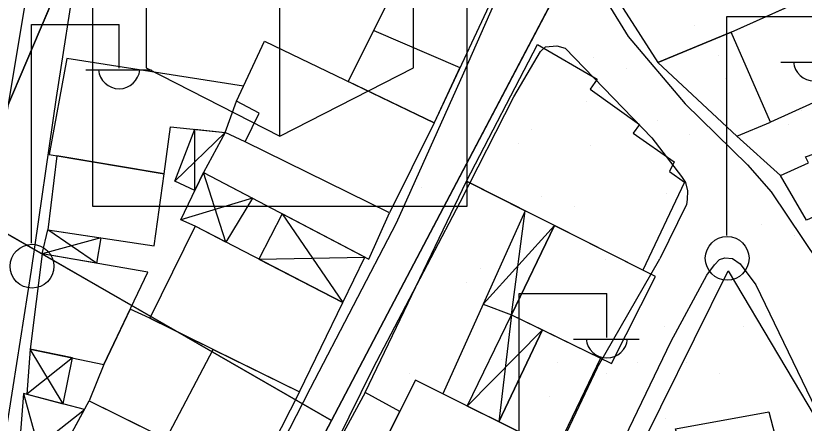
# Model space of a CAD drawing. Extents: x 417997 to 421451, y 4451742 to 4455216.
# Drawn here: x 420405.4 to 420468.5, y 4452439.5 to 4452472.1 of the extents above; entities that cross this region are included whole.
import ezdxf

# ---------------------------------------------------------------- set-up
doc = ezdxf.new("R2010")
doc.units = 0
for name, color, linetype in [('ADA', 7, 'Continuous'), ('B_Mesken', 7, 'Continuous'), ('B_Sundurma', 7, 'Continuous'), ('B_Teras', 7, 'Continuous'), ('Default', 7, 'Continuous'), ('LJ_SEMBOL', 7, 'Continuous'), ('PL_AYA_PARK_DINLENME', 7, 'Continuous'), ('PL_GENEL_OTOPARK', 7, 'Continuous'), ('PL_SAY_KULTUR_TESIS', 7, 'Continuous'), ('PL_TİCK', 7, 'Continuous'), ('S_Elektrik_Diregi', 7, 'Continuous'), ('Sinir_Duvar_tek_tarafa_ait', 7, 'Continuous'), ('TR_KULTURELTESIS', 7, 'Continuous'), ('TR_PARKALANI', 7, 'Continuous'), ('TR_TİCK', 7, 'Continuous'), ('Yol_Sose', 7, 'Continuous')]:
    doc.layers.add(name, color=color, linetype=linetype)

# ---------------------------------------------------------------- blocks, each defined once
blk = doc.blocks.new('POINT_DISPLAY')
at = {"layer": 'Default'}
blk.add_line((0, 0), (0, 0), dxfattribs=at)

msp = doc.modelspace()

# ---------------------------------------------------------------- linework, layer by layer
at = {"layer": 'ADA'}
for p, q in [((420438.381, 4452543.759), (420401.239, 4452456.66)), ((420438.381, 4452543.759), (420401.239, 4452456.66)), ((420455.995, 4452487.812), (420435.441, 4452448.788)), ((420455.995, 4452487.812), (420435.441, 4452448.788)), ((420430.677, 4452439.741), (420401.239, 4452456.66)), ((420430.677, 4452439.741), (420401.239, 4452456.66)), ((420435.441, 4452448.788), (420430.677, 4452439.741)), ((420435.441, 4452448.788), (420430.677, 4452439.741)), ((420395.542, 4452373.033), (420430.677, 4452439.741)), ((420395.542, 4452373.033), (420430.677, 4452439.741))]:
    msp.add_line(p, q, dxfattribs=at)
at = {"layer": 'B_Mesken'}
for points in [[(420452.404, 4452475.239), (420456.8, 4452468.369), (420462.676, 4452470.788), (420466.961, 4452472.718), (420465.054, 4452475.836), (420463.175, 4452479.812)], [(420432.021, 4452466.851), (420438.044, 4452478.867), (420444.47, 4452475.47), (420438.9, 4452463.539)], [(420462.676, 4452470.788), (420474.168, 4452475.964), (420477.181, 4452468.735), (420465.806, 4452463.613)], [(420463.113, 4452462.481), (420465.806, 4452463.613), (420462.676, 4452470.788), (420456.8, 4452468.369)], [(420425.337, 4452470.07), (420438.9, 4452463.539), (420435.319, 4452456.347), (420423.766, 4452462.042), (420424.904, 4452464.331), (420423.092, 4452465.276)], [(420447.164, 4452469.804), (420451.935, 4452467.039), (420451.385, 4452466.251), (420455.324, 4452463.403), (420454.816, 4452462.729), (420458.101, 4452460.426), (420457.745, 4452459.669), (420458.926, 4452458.795), (420455.613, 4452451.776), (420441.486, 4452458.889)], [(420409.521, 4452468.696), (420408.096, 4452461.021), (420417.292, 4452459.457), (420417.807, 4452463.223), (420422.179, 4452462.784), (420423.092, 4452465.276), (420423.658, 4452466.485)], [(420420.442, 4452459.565), (420433.665, 4452452.655), (420435.319, 4452456.347), (420423.766, 4452462.042), (420422.179, 4452462.784)], [(420466.61, 4452459.33), (420468.854, 4452460.344), (420468.621, 4452460.837), (420472.238, 4452462.08), (420473.941, 4452458.142), (420468.698, 4452455.751)], [(420407.999, 4452454.988), (420416.503, 4452453.701), (420417.292, 4452459.457), (420408.709, 4452460.917)], [(420433.37, 4452441.986), (420441.486, 4452458.889), (420446.185, 4452456.523), (420439.607, 4452441.871), (420437.415, 4452442.965), (420436.154, 4452440.468)], [(420419.772, 4452455.273), (420416.145, 4452447.925), (420428.122, 4452442.035), (420431.605, 4452449.175)], [(420448.537, 4452455.339), (420445.084, 4452448.191), (420453.089, 4452444.3), (420456.612, 4452451.272), (420455.613, 4452451.776)], [(420407.528, 4452453.059), (420406.573, 4452445.446), (420412.476, 4452444.221), (420415.987, 4452451.617)], [(420454.342, 4452435.394), (420462.438, 4452451.704), (420470.477, 4452438.172)], [(420412.476, 4452444.221), (420411.3, 4452441.323), (420417.458, 4452438.27), (420421.22, 4452445.429), (420416.145, 4452447.925), (420414.581, 4452448.656)], [(420452.205, 4452444.729), (420448.67, 4452437.345), (420444.072, 4452439.641), (420447.572, 4452446.982)], [(420421.22, 4452445.429), (420428.122, 4452442.035), (420424.455, 4452434.802), (420417.458, 4452438.27)], [(420437.415, 4452442.965), (420433.83, 4452435.863), (420445.667, 4452429.936), (420449.121, 4452437.12)], [(420433.37, 4452441.986), (420430.798, 4452437.213), (420433.83, 4452435.863), (420436.154, 4452440.468)], [(420411.3, 4452441.323), (420424.918, 4452434.573), (420421.142, 4452426.9), (420420.778, 4452427.05), (420411.637, 4452432.712), (420412.538, 4452434.389), (420408.918, 4452436.94)]]:
    msp.add_lwpolyline(points, close=True, dxfattribs=at)
at = {"layer": 'B_Sundurma'}
for p, q in [((420418.163, 4452458.895), (420422.179, 4452462.784)), ((420419.759, 4452458.149), (420419.741, 4452463.029)), ((420422.236, 4452454.003), (420420.442, 4452459.565)), ((420424.353, 4452457.521), (420418.618, 4452455.787)), ((420445.084, 4452448.191), (420446.185, 4452456.523)), ((420426.733, 4452456.277), (420431.605, 4452449.175)), ((420442.833, 4452449.056), (420448.537, 4452455.339)), ((420411.873, 4452452.318), (420407.999, 4452454.988)), ((420412.222, 4452454.349), (420407.528, 4452453.059)), ((420424.879, 4452452.641), (420433.353, 4452452.818)), ((420445.084, 4452448.191), (420444.072, 4452439.641)), ((420441.55, 4452440.901), (420447.572, 4452446.982)), ((420409.214, 4452441.069), (420406.573, 4452445.446)), ((420409.965, 4452444.742), (420406.307, 4452441.841)), ((420406.046, 4452441.911), (420407.932, 4452435.007)), ((420405.607, 4452436.447), (420410.916, 4452440.617))]:
    msp.add_line(p, q, dxfattribs=at)
for points in [[(420419.759, 4452458.149), (420418.163, 4452458.895), (420419.741, 4452463.029), (420422.179, 4452462.784), (420420.442, 4452459.565)], [(420424.353, 4452457.521), (420422.236, 4452454.003), (420419.772, 4452455.273), (420418.618, 4452455.787), (420420.442, 4452459.565)], [(420442.833, 4452449.056), (420445.084, 4452448.191), (420448.537, 4452455.339), (420446.185, 4452456.523)], [(420426.733, 4452456.277), (420424.879, 4452452.641), (420431.605, 4452449.175), (420433.353, 4452452.818)], [(420412.222, 4452454.349), (420411.873, 4452452.318), (420407.528, 4452453.059), (420407.999, 4452454.988)], [(420441.55, 4452440.901), (420445.084, 4452448.191), (420447.572, 4452446.982), (420444.072, 4452439.641)], [(420409.214, 4452441.069), (420409.965, 4452444.742), (420406.573, 4452445.446), (420406.307, 4452441.841)], [(420406.046, 4452441.911), (420405.607, 4452436.447), (420407.932, 4452435.007), (420408.918, 4452436.94), (420410.916, 4452440.617)]]:
    msp.add_lwpolyline(points, close=True, dxfattribs=at)
at = {"layer": 'B_Teras'}
for points in [[(420434.065, 4452470.929), (420440.968, 4452467.967), (420438.9, 4452463.539), (420432.021, 4452466.851)], [(420458.222, 4452439.08), (420465.673, 4452440.434), (420466.448, 4452437.478), (420459.036, 4452436.202)]]:
    msp.add_lwpolyline(points, close=True, dxfattribs=at)
at = {"layer": 'LJ_SEMBOL'}
for p, q in [((420415.86, 4452482.597), (420415.86, 4452467.936)), ((420415.86, 4452482.597), (420415.86, 4452467.936)), ((420437.244, 4452467.936), (420437.244, 4452482.597)), ((420437.244, 4452467.936), (420437.244, 4452482.597)), ((420426.552, 4452462.488), (420426.552, 4452477.149)), ((420426.552, 4452462.488), (420426.552, 4452477.149)), ((420415.86, 4452467.936), (420426.552, 4452462.488)), ((420415.86, 4452467.936), (420426.552, 4452462.488)), ((420426.552, 4452462.488), (420437.244, 4452467.936)), ((420426.552, 4452462.488), (420437.244, 4452467.936))]:
    msp.add_line(p, q, dxfattribs=at)
msp.add_lwpolyline([(420411.552, 4452456.886), (420441.552, 4452456.886), (420441.552, 4452486.886), (420411.552, 4452486.886)], close=True, dxfattribs=at)
msp.add_lwpolyline([(420411.552, 4452456.886), (420441.552, 4452456.886), (420441.552, 4452486.886), (420411.552, 4452486.886)], close=True, dxfattribs=at)
at = {"layer": 'PL_AYA_PARK_DINLENME'}
msp.add_lwpolyline([(420477.377, 4452523.338), (420455.995, 4452487.812), (420454.707, 4452485.365), (420435.441, 4452448.788), (420430.677, 4452439.741), (420426.624, 4452432.046), (420521.978, 4452432.046), (420521.978, 4452432.046), (420508.961, 4452461.504), (420502.087, 4452477.059), (420493.266, 4452497.02), (420492.139, 4452499.452), (420490.927, 4452501.842), (420489.631, 4452504.188), (420480.567, 4452519.304)], dxfattribs=at)
msp.add_lwpolyline([(420477.377, 4452523.338), (420455.995, 4452487.812), (420454.707, 4452485.365), (420435.441, 4452448.788), (420430.677, 4452439.741), (420426.624, 4452432.046), (420521.978, 4452432.046), (420521.978, 4452432.046), (420508.961, 4452461.504), (420502.087, 4452477.059), (420493.266, 4452497.02), (420492.139, 4452499.452), (420490.927, 4452501.842), (420489.631, 4452504.188), (420480.567, 4452519.304)], dxfattribs=at)
at = {"layer": 'PL_GENEL_OTOPARK'}
msp.add_lwpolyline([(420366.309, 4452390.34), (420369.7, 4452388.332), (420395.542, 4452373.033), (420426.624, 4452432.046), (420430.677, 4452439.741), (420401.239, 4452456.66), (420366.309, 4452390.34)], dxfattribs=at)
msp.add_lwpolyline([(420366.309, 4452390.34), (420369.7, 4452388.332), (420395.542, 4452373.033), (420426.624, 4452432.046), (420430.677, 4452439.741), (420401.239, 4452456.66), (420366.309, 4452390.34)], dxfattribs=at)
at = {"layer": 'PL_SAY_KULTUR_TESIS'}
msp.add_lwpolyline([(420454.707, 4452485.365), (420419.762, 4452500.096), (420401.239, 4452456.66), (420430.677, 4452439.741), (420435.441, 4452448.788), (420454.707, 4452485.365)], dxfattribs=at)
msp.add_lwpolyline([(420454.707, 4452485.365), (420419.762, 4452500.096), (420401.239, 4452456.66), (420430.677, 4452439.741), (420435.441, 4452448.788), (420454.707, 4452485.365)], dxfattribs=at)
at = {"layer": 'PL_TİCK'}
msp.add_lwpolyline([(420276.248, 4452443.657), (420281.87, 4452440.329), (420366.309, 4452390.34), (420401.239, 4452456.66), (420419.762, 4452500.096), (420438.381, 4452543.759), (420430.761, 4452547.538), (420412.057, 4452556.814), (420367.805, 4452578.76), (420361.976, 4452581.65), (420333.095, 4452507.03), (420320.59, 4452491.997), (420276.248, 4452443.657)], dxfattribs=at)
msp.add_lwpolyline([(420276.248, 4452443.657), (420281.87, 4452440.329), (420366.309, 4452390.34), (420401.239, 4452456.66), (420419.762, 4452500.096), (420438.381, 4452543.759), (420430.761, 4452547.538), (420412.057, 4452556.814), (420367.805, 4452578.76), (420361.976, 4452581.65), (420333.095, 4452507.03), (420320.59, 4452491.997), (420276.248, 4452443.657)], dxfattribs=at)
at = {"layer": 'S_Elektrik_Diregi'}
for p, q in [((420462.314, 4452454.551), (420462.314, 4452472.051)), ((420462.314, 4452472.051), (420469.314, 4452472.051)), ((420406.69, 4452453.917), (420406.69, 4452471.417)), ((420406.69, 4452471.417), (420413.69, 4452471.417)), ((420413.69, 4452467.917), (420413.69, 4452471.417)), ((420466.654, 4452468.411), (420471.904, 4452468.411)), ((420411.03, 4452467.777), (420416.28, 4452467.777)), ((420445.716, 4452432.392), (420445.716, 4452449.892)), ((420445.716, 4452449.892), (420452.716, 4452449.892)), ((420452.716, 4452446.392), (420452.716, 4452449.892)), ((420450.056, 4452446.252), (420455.306, 4452446.252))]:
    msp.add_line(p, q, dxfattribs=at)
for centre in [(420462.35, 4452452.716), (420406.726, 4452452.082)]:
    msp.add_circle(centre, 1.75, dxfattribs=at)
for centre in [(420469.315, 4452468.564), (420413.691, 4452467.93), (420452.717, 4452446.405)]:
    msp.add_arc(centre, 1.658, 184.83843, 355.14641, dxfattribs=at)
at = {"layer": 'Sinir_Duvar_tek_tarafa_ait'}
msp.add_lwpolyline([(420466.61, 4452459.33), (420463.113, 4452462.481)], dxfattribs=at)
at = {"layer": 'TR_TİCK'}
msp.add_lwpolyline([(420361.976, 4452581.65), (420333.095, 4452507.03), (420320.59, 4452491.997), (420276.248, 4452443.657), (420281.87, 4452440.329), (420366.309, 4452390.34), (420401.239, 4452456.66), (420419.762, 4452500.096), (420438.381, 4452543.759), (420430.761, 4452547.538), (420412.057, 4452556.814), (420367.805, 4452578.76), (420361.976, 4452581.65)], dxfattribs=at)
msp.add_lwpolyline([(420361.976, 4452581.65), (420333.095, 4452507.03), (420320.59, 4452491.997), (420276.248, 4452443.657), (420281.87, 4452440.329), (420366.309, 4452390.34), (420401.239, 4452456.66), (420419.762, 4452500.096), (420438.381, 4452543.759), (420430.761, 4452547.538), (420412.057, 4452556.814), (420367.805, 4452578.76), (420361.976, 4452581.65)], dxfattribs=at)
at = {"layer": 'Yol_Sose'}
for points in [[(420472.347, 4452482.119), (420467.092, 4452494.171), (420463.719, 4452501.609), (420463.293, 4452502.182), (420462.859, 4452502.359), (420462.398, 4452502.369), (420461.69, 4452501.986), (420455.986, 4452493.485), (420451.361, 4452487.785), (420450.026, 4452485.658), (420449.577, 4452484.729), (420449.248, 4452483.511), (420449.212, 4452482.589), (420449.764, 4452479.713), (420451.182, 4452475.754), (420454.419, 4452470.466), (420458.99, 4452465.079), (420463.969, 4452460.184), (420465.872, 4452458.036), (420469.673, 4452452.363)], [(420404.63, 4452438.695), (420406.677, 4452451.765), (420408.681, 4452465.578), (420410.31, 4452476.052), (420410.601, 4452476.515), (420411.325, 4452477.133), (420411.781, 4452477.378), (420421.408, 4452478.896), (420434.07, 4452480.982), (420440.738, 4452482.095), (420441.658, 4452482.102), (420442.384, 4452481.884), (420442.899, 4452481.54), (420443.962, 4452479.984), (420444.516, 4452479.025), (420444.814, 4452478.295), (420444.951, 4452477.698), (420444.951, 4452476.784), (420444.85, 4452476.022), (420444.726, 4452475.411), (420441.261, 4452467.529), (420435.854, 4452455.536), (420428.972, 4452442.289), (420421.778, 4452428.24)], [(420371.434, 4452440.365), (420384.45, 4452441.636), (420396.958, 4452442.727), (420399.851, 4452443.077), (420400.464, 4452443.345), (420400.944, 4452443.837), (420401.376, 4452444.487), (420403.023, 4452454.053), (420404.539, 4452463.257), (420406.471, 4452474.827), (420406.688, 4452476.148), (420406.665, 4452476.605), (420406.525, 4452477.065), (420406.143, 4452477.504), (420398.34, 4452478.871), (420385.603, 4452480.024), (420368.888, 4452481.258)], [(420428.222, 4452432.199), (420434.018, 4452443.933), (420440.981, 4452457.211), (420445.289, 4452465.638), (420447.42, 4452469.251), (420447.813, 4452469.614), (420448.71, 4452469.712), (420449.38, 4452469.518), (420456.329, 4452462.361), (420458.698, 4452459.269), (420459.017, 4452458.767), (420459.182, 4452458.117), (420459.153, 4452457.423), (420459.083, 4452457.019), (420456.967, 4452452.662)], [(420458.782, 4452342.093), (420455.52, 4452357.405), (420452.323, 4452374.575), (420449.652, 4452389.188), (420445.925, 4452404.62), (420443.679, 4452413.8), (420443.588, 4452415.122), (420443.693, 4452415.947), (420445.551, 4452420.203), (420451.486, 4452432.835), (420457.857, 4452446.087), (420460.715, 4452451.371), (420461.345, 4452452.185), (420461.744, 4452452.63), (420462.168, 4452452.74), (420462.764, 4452452.711), (420463.385, 4452452.28), (420464.653, 4452450.583), (420469.824, 4452439.888)], [(420451.955, 4452443.966), (420456.967, 4452452.662)], [(420451.955, 4452443.966), (420445.571, 4452430.512)]]:
    msp.add_lwpolyline(points, dxfattribs=at)

# ---------------------------------------------------------------- block references
at = {"layer": 'TR_KULTURELTESIS', "xscale": 0.1, "yscale": 0.10000000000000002}
for p in [(420417.904, 4452458.413), (420417.904, 4452458.413), (420437.904, 4452458.413), (420437.904, 4452458.413)]:
    msp.add_blockref('POINT_DISPLAY', p, dxfattribs=at)
at = {"layer": 'TR_PARKALANI', "xscale": 0.1, "yscale": 0.10000000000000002}
for p in [(420459.741, 4452471.302), (420459.741, 4452471.302), (420451.647, 4452468.785), (420451.647, 4452468.785), (420461.658, 4452468.964), (420461.658, 4452468.964), (420454.288, 4452467.917), (420454.288, 4452467.917), (420462.222, 4452467.084), (420462.222, 4452467.084), (420452.166, 4452466.398), (420452.166, 4452466.398), (420451.092, 4452465.285), (420451.092, 4452465.285), (420468.337, 4452464.518), (420468.337, 4452464.518), (420456.769, 4452463.699), (420456.769, 4452463.699), (420467.263, 4452463.404), (420467.263, 4452463.404), (420446.713, 4452463.014), (420446.713, 4452463.014), (420459.311, 4452462.638), (420459.311, 4452462.638), (420445.639, 4452461.9), (420445.639, 4452461.9), (420451.383, 4452461.743), (420451.383, 4452461.743), (420457.522, 4452457.87), (420457.522, 4452457.87), (420447.51, 4452457.691), (420447.51, 4452457.691), (420450.152, 4452456.823), (420450.152, 4452456.823), (420465.114, 4452455.395), (420465.114, 4452455.395), (420467.756, 4452454.527), (420467.756, 4452454.527), (420452.633, 4452452.605), (420452.633, 4452452.605), (420442.576, 4452451.92), (420442.576, 4452451.92), (420441.502, 4452450.806), (420441.502, 4452450.806), (420457.308, 4452447.295), (420457.308, 4452447.295), (420463.691, 4452447.295), (420463.691, 4452447.295), (420444.274, 4452444.581), (420444.274, 4452444.581), (420434.262, 4452444.402), (420434.262, 4452444.402), (420448.756, 4452444.353), (420448.756, 4452444.353), (420455.139, 4452444.353), (420455.139, 4452444.353), (420459.086, 4452444.402), (420459.086, 4452444.402), (420436.904, 4452443.534), (420436.904, 4452443.534), (420452.699, 4452443.534), (420452.699, 4452443.534), (420461.727, 4452443.534), (420461.727, 4452443.534), (420448.147, 4452441.661), (420448.147, 4452441.661), (420457.444, 4452439.921), (420457.444, 4452439.921)]:
    msp.add_blockref('POINT_DISPLAY', p, dxfattribs=at)

doc.saveas('drawing.dxf')
